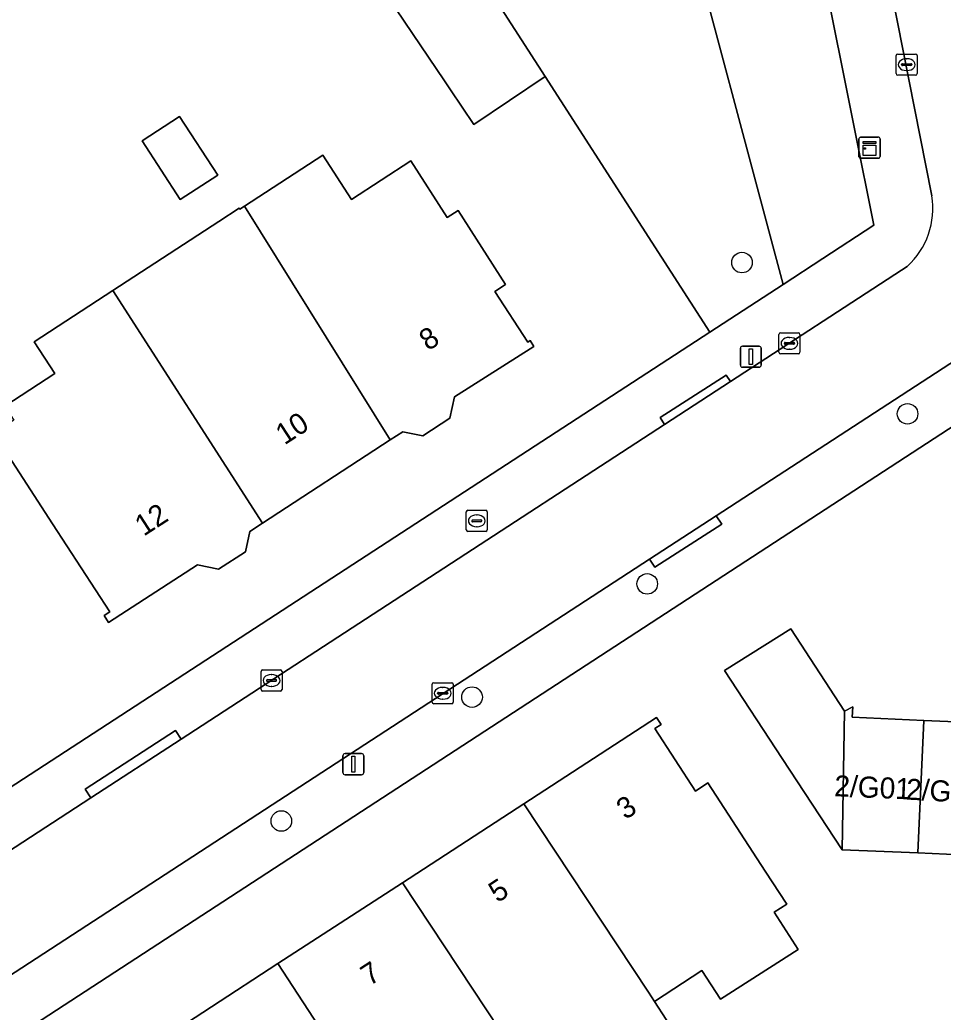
# Model space of a CAD drawing. Extents: x 161772 to 163126, y 383092 to 383917.
# Drawn here: x 162567.8 to 162611.7, y 383799.18 to 383846.33 of the extents above; entities that cross this region are included whole.
import ezdxf

# ---------------------------------------------------------------- set-up
doc = ezdxf.new("R2010")
doc.units = 0
for name, color, linetype in [('IMGEO_Boom', 7, 'Continuous'), ('IMGEO_Brandkraan', 7, 'Continuous'), ('IMGEO_Erf', 7, 'Continuous'), ('IMGEO_Groenvoorziening', 7, 'Continuous'), ('IMGEO_Kast', 7, 'Continuous'), ('IMGEO_Kolk', 7, 'Continuous'), ('IMGEO_Lichtmast', 7, 'Continuous'), ('IMGEO_Pand', 7, 'Continuous'), ('IMGEO_Pand_nummerreeks', 7, 'Continuous'), ('IMGEO_Rijbaan_lokaal_open', 7, 'Continuous'), ('IMGEO_Voetpad_open', 7, 'Continuous')]:
    doc.layers.add(name, color=color, linetype=linetype)

msp = doc.modelspace()

# ---------------------------------------------------------------- linework, layer by layer
at = {"layer": 'IMGEO_Boom'}
for centre in [(162602.13, 383834.8), (162610.003, 383827.611), (162597.626, 383819.53), (162589.298, 383814.148), (162580.231, 383808.261)]:
    msp.add_circle(centre, 0.489, dxfattribs=at)
at = {"layer": 'IMGEO_Brandkraan'}
for p, q in [((162589.023, 383822.1), (162589.023, 383822.952)), ((162589.098, 383823.026), (162589.95, 383823.026)), ((162589.511, 383822.806), (162589.536, 383822.806)), ((162590.024, 383822.952), (162590.024, 383822.1)), ((162589.282, 383822.52), (162589.282, 383822.532)), ((162589.72, 383822.483), (162589.322, 383822.483)), ((162589.325, 383822.569), (162589.723, 383822.569)), ((162589.534, 383822.246), (162589.509, 383822.246)), ((162589.766, 383822.532), (162589.766, 383822.52)), ((162589.95, 383822.026), (162589.098, 383822.026))]:
    msp.add_line(p, q, dxfattribs=at)
for points in [[(162589.023, 383822.1), (162589.023, 383822.952)], [(162589.098, 383823.026), (162589.95, 383823.026)], [(162590.024, 383822.952), (162590.024, 383822.1)], [(162589.95, 383822.026), (162589.098, 383822.026)]]:
    msp.add_lwpolyline(points, dxfattribs=at)
for centre, radius, start, end in [((162589.1, 383822.95), 0.0765, 91.552, 178.448), ((162589.1, 383822.95), 0.0765, 91.552, 178.448), ((162589.948, 383822.95), 0.0765, 1.552, 88.448), ((162589.948, 383822.95), 0.0765, 1.552, 88.448), ((162589.322, 383822.529), 0.0403, 85.8775, 175.7526), ((162589.319, 383822.519), 0.0366, 178.938, 274.7102), ((162589.723, 383822.526), 0.043, 264.8664, 352.4533), ((162589.727, 383822.531), 0.0386, 1.7309, 96.639), ((162589.1, 383822.102), 0.0765, 181.552, 268.448), ((162589.1, 383822.102), 0.0765, 181.552, 268.448), ((162589.948, 383822.102), 0.0765, 271.552, 358.448), ((162589.948, 383822.102), 0.0765, 271.552, 358.448)]:
    msp.add_arc(centre, radius, start, end, dxfattribs=at)
for centre, major_axis, ratio, start_param, end_param in [((162589.51, 383822.526), (-0.387, 0.002), 0.722429, 4.712389, 7.853982), ((162589.535, 383822.526), (-0.39, 0.002), 0.717154, 1.570796, 4.712389)]:
    msp.add_ellipse(centre, major_axis=major_axis, ratio=ratio, start_param=start_param, end_param=end_param, dxfattribs=at)
at = {"layer": 'IMGEO_Erf'}
for points in [[(162500, 383758.845), (162524.165, 383781.36), (162526.981, 383783.6), (162600.597, 383831.494), (162597.386, 383836.475), (162592.767, 383843.642), (162589.382, 383841.361), (162588.269, 383843.013), (162587.985, 383843.434), (162584.552, 383848.528), (162588.098, 383850.9), (162586.529, 383853.365), (162570.317, 383850.139), (162569.956, 383850.149), (162563.142, 383848.785), (162537.859, 383843.842), (162538.012, 383843.034), (162540.202, 383832.291), (162527.278, 383829.657), (162527.021, 383830.922), (162521.133, 383829.722), (162521.368, 383828.571), (162510.006, 383826.255)], [(162567.079, 383827.982), (162569.457, 383829.53), (162568.476, 383831.038), (162572.216, 383833.472), (162577.263, 383836.757), (162578.227, 383837.384), (162578.263, 383837.329), (162578.266, 383837.331), (162578.485, 383837.474), (162582.207, 383839.896), (162583.56, 383837.802), (162586.382, 383839.626), (162588.12, 383836.936), (162588.634, 383837.266), (162590.889, 383833.755), (162590.387, 383833.425), (162591.943, 383831.023), (162592.065, 383831.098), (162592.238, 383830.817), (162588.459, 383828.414), (162588.245, 383827.403), (162586.952, 383826.561), (162586.008, 383826.761), (162585.412, 383826.373), (162579.33, 383822.414), (162578.729, 383822.023), (162578.523, 383821.05), (162577.251, 383820.222), (162576.24, 383820.436), (162572.022, 383817.69), (162571.805, 383818.023), (162572.075, 383818.199), (162569.347, 383822.389), (162566.544, 383826.696)], [(162573.751, 383797.378), (162580.071, 383801.483), (162585.989, 383805.327), (162591.765, 383809.078), (162598.069, 383813.172), (162598.281, 383812.844), (162597.989, 383812.654), (162599.919, 383809.682), (162600.515, 383810.07), (162603.239, 383805.877), (162604.257, 383804.309), (162603.662, 383803.923), (162604.809, 383802.159), (162601.108, 383799.787), (162600.225, 383801.15), (162597.97, 383799.69), (162599.078, 383797.98)]]:
    msp.add_lwpolyline(points, dxfattribs=at)
for points in [[(162575.393, 383841.737), (162577.205, 383838.955), (162575.423, 383837.795), (162573.612, 383840.577)], [(162657.832, 383796.659), (162637.23, 383811.064), (162613.678, 383828.007), (162567.812, 383798.14), (162600.13, 383750), (162612.632, 383731.377), (162614.76, 383728.311), (162636.946, 383695.216), (162638.817, 383692.373), (162682.627, 383718.822), (162703.454, 383731.664), (162710.617, 383736.394), (162726.651, 383747.451), (162723.086, 383750)], [(162610.495, 383806.742), (162606.896, 383806.899), (162604.044, 383811.235), (162601.296, 383815.412), (162604.45, 383817.391), (162607.007, 383813.484), (162607.397, 383813.687), (162607.375, 383813.193), (162610.776, 383813.042), (162614.176, 383812.89), (162617.577, 383812.739), (162617.598, 383813.195), (162617.887, 383813.01), (162620.678, 383816.787), (162623.65, 383814.658), (162620.84, 383810.523), (162618.046, 383806.412), (162617.721, 383806.426), (162613.896, 383806.593)]]:
    msp.add_lwpolyline(points, close=True, dxfattribs=at)
at = {"layer": 'IMGEO_Groenvoorziening'}
for points in [[(162604.303, 383856.977), (162598.23, 383855.743), (162590.482, 383854.168), (162592.086, 383851.322), (162599.009, 383852.813), (162604.083, 383833.762), (162605.97, 383834.99), (162608.398, 383836.57), (162607.494, 383841.076)], [(162592.086, 383851.322), (162590.482, 383854.168), (162586.529, 383853.365), (162588.098, 383850.9), (162592.767, 383843.642), (162597.386, 383836.475), (162600.597, 383831.494), (162604.083, 383833.762), (162599.009, 383852.813)]]:
    msp.add_lwpolyline(points, close=True, dxfattribs=at)
at = {"layer": 'IMGEO_Kast'}
for p, q in [((162607.693, 383839.831), (162607.693, 383840.672)), ((162607.693, 383840.672), (162607.693, 383839.831)), ((162607.768, 383840.756), (162608.609, 383840.756)), ((162608.609, 383840.756), (162607.768, 383840.756)), ((162608.693, 383840.681), (162608.693, 383839.84)), ((162608.693, 383839.84), (162608.693, 383840.681)), ((162608.618, 383839.756), (162607.777, 383839.756)), ((162607.777, 383839.756), (162608.618, 383839.756))]:
    msp.add_line(p, q, dxfattribs=at)
for points in [[(162607.888, 383840.546), (162608.488, 383840.546), (162608.488, 383840.461), (162607.888, 383840.461), (162607.888, 383840.546)], [(162607.888, 383840.371), (162608.488, 383840.371), (162608.488, 383839.882), (162607.888, 383839.882), (162607.888, 383840.371)]]:
    msp.add_lwpolyline(points, dxfattribs=at)
msp.add_circle((162607.972, 383840.22), 0.0377, dxfattribs=at)
for centre, start, end in [((162607.771, 383840.678), 92.4484, 184.2845), ((162607.771, 383840.678), 92.4484, 184.2845), ((162608.615, 383840.678), 2.4484, 94.2845), ((162608.615, 383840.678), 2.4484, 94.2845), ((162607.771, 383839.834), 182.4484, 274.2845), ((162607.771, 383839.834), 182.4484, 274.2845), ((162608.615, 383839.834), 272.4484, 4.2845), ((162608.615, 383839.834), 272.4484, 4.2845)]:
    msp.add_arc(centre, 0.0779, start, end, dxfattribs=at)
at = {"layer": 'IMGEO_Kolk'}
for p, q in [((162609.461, 383843.779), (162609.461, 383844.631)), ((162609.536, 383844.705), (162610.388, 383844.705)), ((162609.949, 383844.485), (162609.974, 383844.485)), ((162610.462, 383844.631), (162610.462, 383843.779)), ((162609.72, 383844.199), (162609.72, 383844.211)), ((162610.158, 383844.162), (162609.76, 383844.162)), ((162609.763, 383844.248), (162610.161, 383844.248)), ((162609.972, 383843.925), (162609.947, 383843.925)), ((162610.204, 383844.211), (162610.204, 383844.199)), ((162610.388, 383843.705), (162609.536, 383843.705)), ((162603.886, 383830.534), (162603.886, 383831.386)), ((162603.961, 383831.46), (162604.813, 383831.46)), ((162604.374, 383831.24), (162604.399, 383831.24)), ((162604.887, 383831.386), (162604.887, 383830.534)), ((162604.145, 383830.954), (162604.145, 383830.966)), ((162604.583, 383830.917), (162604.185, 383830.917)), ((162604.188, 383831.003), (162604.586, 383831.003)), ((162604.397, 383830.68), (162604.372, 383830.68)), ((162604.629, 383830.966), (162604.629, 383830.954)), ((162604.813, 383830.46), (162603.961, 383830.46)), ((162579.266, 383814.512), (162579.266, 383815.364)), ((162579.341, 383815.438), (162580.193, 383815.438)), ((162579.754, 383815.218), (162579.779, 383815.218)), ((162580.267, 383815.364), (162580.267, 383814.512)), ((162579.525, 383814.932), (162579.525, 383814.944)), ((162579.963, 383814.895), (162579.565, 383814.895)), ((162579.568, 383814.981), (162579.966, 383814.981)), ((162579.777, 383814.658), (162579.752, 383814.658)), ((162580.009, 383814.944), (162580.009, 383814.932)), ((162587.402, 383813.906), (162587.402, 383814.758)), ((162587.477, 383814.832), (162588.329, 383814.832)), ((162588.403, 383814.758), (162588.403, 383813.906)), ((162580.193, 383814.438), (162579.341, 383814.438)), ((162587.661, 383814.326), (162587.661, 383814.338)), ((162588.099, 383814.289), (162587.701, 383814.289)), ((162587.704, 383814.375), (162588.102, 383814.375)), ((162587.89, 383814.612), (162587.915, 383814.612)), ((162588.145, 383814.338), (162588.145, 383814.326)), ((162588.329, 383813.832), (162587.477, 383813.832)), ((162587.913, 383814.052), (162587.888, 383814.052))]:
    msp.add_line(p, q, dxfattribs=at)
for points in [[(162609.461, 383843.779), (162609.461, 383844.631)], [(162609.536, 383844.705), (162610.388, 383844.705)], [(162610.462, 383844.631), (162610.462, 383843.779)], [(162610.388, 383843.705), (162609.536, 383843.705)], [(162603.886, 383830.534), (162603.886, 383831.386)], [(162603.961, 383831.46), (162604.813, 383831.46)], [(162604.887, 383831.386), (162604.887, 383830.534)], [(162604.813, 383830.46), (162603.961, 383830.46)], [(162579.266, 383814.512), (162579.266, 383815.364)], [(162579.341, 383815.438), (162580.193, 383815.438)], [(162580.267, 383815.364), (162580.267, 383814.512)], [(162587.402, 383813.906), (162587.402, 383814.758)], [(162587.477, 383814.832), (162588.329, 383814.832)], [(162588.403, 383814.758), (162588.403, 383813.906)], [(162580.193, 383814.438), (162579.341, 383814.438)], [(162588.329, 383813.832), (162587.477, 383813.832)]]:
    msp.add_lwpolyline(points, dxfattribs=at)
for centre, radius, start, end in [((162609.538, 383844.629), 0.0765, 91.552, 178.448), ((162609.538, 383844.629), 0.0765, 91.552, 178.448), ((162610.386, 383844.629), 0.0765, 1.552, 88.448), ((162610.386, 383844.629), 0.0765, 1.552, 88.448), ((162609.76, 383844.208), 0.0403, 85.8775, 175.7526), ((162609.757, 383844.198), 0.0366, 178.938, 274.7102), ((162610.161, 383844.205), 0.043, 264.8664, 352.4533), ((162610.165, 383844.21), 0.0386, 1.7309, 96.639), ((162609.538, 383843.781), 0.0765, 181.552, 268.448), ((162609.538, 383843.781), 0.0765, 181.552, 268.448), ((162610.386, 383843.781), 0.0765, 271.552, 358.448), ((162610.386, 383843.781), 0.0765, 271.552, 358.448), ((162603.963, 383831.384), 0.0765, 91.552, 178.448), ((162603.963, 383831.384), 0.0765, 91.552, 178.448), ((162604.811, 383831.384), 0.0765, 1.552, 88.448), ((162604.811, 383831.384), 0.0765, 1.552, 88.448), ((162604.185, 383830.963), 0.0403, 85.8775, 175.7526), ((162604.182, 383830.953), 0.0366, 178.938, 274.7102), ((162604.586, 383830.96), 0.043, 264.8664, 352.4533), ((162604.59, 383830.965), 0.0386, 1.7309, 96.639), ((162603.963, 383830.536), 0.0765, 181.552, 268.448), ((162603.963, 383830.536), 0.0765, 181.552, 268.448), ((162604.811, 383830.536), 0.0765, 271.552, 358.448), ((162604.811, 383830.536), 0.0765, 271.552, 358.448), ((162579.343, 383815.362), 0.0765, 91.552, 178.448), ((162579.343, 383815.362), 0.0765, 91.552, 178.448), ((162580.191, 383815.362), 0.0765, 1.552, 88.448), ((162580.191, 383815.362), 0.0765, 1.552, 88.448), ((162579.565, 383814.941), 0.0403, 85.8775, 175.7526), ((162579.562, 383814.931), 0.0366, 178.938, 274.7102), ((162579.966, 383814.938), 0.043, 264.8664, 352.4533), ((162579.97, 383814.943), 0.0386, 1.7309, 96.639), ((162587.479, 383814.756), 0.0765, 91.552, 178.448), ((162587.479, 383814.756), 0.0765, 91.552, 178.448), ((162588.327, 383814.756), 0.0765, 1.552, 88.448), ((162588.327, 383814.756), 0.0765, 1.552, 88.448), ((162579.343, 383814.514), 0.0765, 181.552, 268.448), ((162579.343, 383814.514), 0.0765, 181.552, 268.448), ((162580.191, 383814.514), 0.0765, 271.552, 358.448), ((162580.191, 383814.514), 0.0765, 271.552, 358.448), ((162587.701, 383814.335), 0.0403, 85.8775, 175.7526), ((162587.698, 383814.325), 0.0366, 178.938, 274.7102), ((162588.102, 383814.332), 0.043, 264.8664, 352.4533), ((162588.106, 383814.337), 0.0386, 1.7309, 96.639), ((162587.479, 383813.908), 0.0765, 181.552, 268.448), ((162587.479, 383813.908), 0.0765, 181.552, 268.448), ((162588.327, 383813.908), 0.0765, 271.552, 358.448), ((162588.327, 383813.908), 0.0765, 271.552, 358.448)]:
    msp.add_arc(centre, radius, start, end, dxfattribs=at)
for centre, major_axis, ratio, start_param, end_param in [((162609.948, 383844.205), (-0.387, 0.002), 0.722429, 4.712389, 7.853982), ((162609.973, 383844.205), (-0.39, 0.002), 0.717154, 1.570796, 4.712389), ((162604.373, 383830.96), (-0.387, 0.002), 0.722429, 4.712389, 7.853982), ((162604.398, 383830.96), (-0.39, 0.002), 0.717154, 1.570796, 4.712389), ((162579.753, 383814.938), (-0.387, 0.002), 0.722429, 4.712389, 7.853982), ((162579.778, 383814.938), (-0.39, 0.002), 0.717154, 1.570796, 4.712389), ((162587.889, 383814.332), (-0.387, 0.002), 0.722429, 4.712389, 7.853982), ((162587.914, 383814.332), (-0.39, 0.002), 0.717154, 1.570796, 4.712389)]:
    msp.add_ellipse(centre, major_axis=major_axis, ratio=ratio, start_param=start_param, end_param=end_param, dxfattribs=at)
at = {"layer": 'IMGEO_Lichtmast'}
for p, q in [((162602.053, 383829.924), (162602.053, 383830.724)), ((162602.053, 383830.724), (162602.053, 383829.924)), ((162602.153, 383830.824), (162602.943, 383830.824)), ((162602.943, 383830.824), (162602.153, 383830.824)), ((162603.043, 383830.724), (162603.043, 383829.924)), ((162603.043, 383829.924), (162603.043, 383830.724)), ((162602.943, 383829.824), (162602.153, 383829.824)), ((162602.153, 383829.824), (162602.943, 383829.824)), ((162583.16, 383810.562), (162583.16, 383811.362)), ((162583.16, 383811.362), (162583.16, 383810.562)), ((162583.26, 383811.462), (162584.05, 383811.462)), ((162584.05, 383811.462), (162583.26, 383811.462)), ((162584.15, 383811.362), (162584.15, 383810.562)), ((162584.15, 383810.562), (162584.15, 383811.362)), ((162584.05, 383810.462), (162583.26, 383810.462)), ((162583.26, 383810.462), (162584.05, 383810.462))]:
    msp.add_line(p, q, dxfattribs=at)
for points in [[(162602.473, 383830.699), (162602.623, 383830.699), (162602.623, 383829.949), (162602.473, 383829.949), (162602.473, 383830.699)], [(162583.58, 383811.337), (162583.73, 383811.337), (162583.73, 383810.587), (162583.58, 383810.587), (162583.58, 383811.337)]]:
    msp.add_lwpolyline(points, dxfattribs=at)
for centre, start, end in [((162602.153, 383830.724), 90, 180), ((162602.153, 383830.724), 90, 180), ((162602.943, 383830.724), 0, 90), ((162602.943, 383830.724), 360, 90), ((162602.153, 383829.924), 180, 270), ((162602.153, 383829.924), 180, 270), ((162602.943, 383829.924), 270, 0), ((162602.943, 383829.924), 270, 0), ((162583.26, 383811.362), 90, 180), ((162583.26, 383811.362), 90, 180), ((162584.05, 383811.362), 0, 90), ((162584.05, 383811.362), 360, 90), ((162583.26, 383810.562), 180, 270), ((162583.26, 383810.562), 180, 270), ((162584.05, 383810.562), 270, 0), ((162584.05, 383810.562), 270, 0)]:
    msp.add_arc(centre, 0.1, start, end, dxfattribs=at)
at = {"layer": 'IMGEO_Pand'}
for points in [[(162588.098, 383850.9), (162584.552, 383848.528), (162587.985, 383843.434), (162588.269, 383843.013), (162589.382, 383841.361), (162592.767, 383843.642)], [(162577.205, 383838.955), (162575.393, 383841.737), (162573.612, 383840.577), (162575.423, 383837.795)], [(162585.412, 383826.373), (162586.008, 383826.761), (162586.952, 383826.561), (162588.245, 383827.403), (162588.459, 383828.414), (162592.238, 383830.817), (162592.065, 383831.098), (162591.943, 383831.023), (162590.387, 383833.425), (162590.889, 383833.755), (162588.634, 383837.266), (162588.12, 383836.936), (162586.382, 383839.626), (162583.56, 383837.802), (162582.207, 383839.896), (162578.485, 383837.474)], [(162578.485, 383837.474), (162578.266, 383837.331), (162578.263, 383837.329), (162578.227, 383837.384), (162577.263, 383836.757), (162572.216, 383833.472), (162579.33, 383822.414), (162585.412, 383826.373)], [(162579.33, 383822.414), (162572.216, 383833.472), (162568.476, 383831.038), (162569.457, 383829.53), (162567.079, 383827.982), (162567.513, 383827.315), (162566.544, 383826.696), (162569.347, 383822.389), (162572.075, 383818.199), (162571.805, 383818.023), (162572.022, 383817.69), (162576.24, 383820.436), (162577.251, 383820.222), (162578.523, 383821.05), (162578.729, 383822.023)], [(162607.007, 383813.484), (162604.45, 383817.391), (162601.296, 383815.412), (162604.044, 383811.235), (162606.896, 383806.899)], [(162610.776, 383813.042), (162607.375, 383813.193), (162607.397, 383813.687), (162607.007, 383813.484), (162606.896, 383806.899), (162610.495, 383806.742)], [(162600.515, 383810.07), (162599.919, 383809.682), (162597.989, 383812.654), (162598.281, 383812.844), (162598.069, 383813.172), (162591.765, 383809.078), (162597.687, 383800.127), (162597.97, 383799.69), (162600.225, 383801.15), (162601.108, 383799.787), (162604.809, 383802.159), (162603.662, 383803.923), (162604.257, 383804.309), (162603.239, 383805.877)], [(162614.176, 383812.89), (162610.776, 383813.042), (162610.495, 383806.742), (162613.896, 383806.593)], [(162591.765, 383809.078), (162585.989, 383805.327), (162593.302, 383794.279), (162598.966, 383797.908), (162599.078, 383797.98), (162597.97, 383799.69), (162597.687, 383800.127)], [(162580.071, 383801.483), (162587.287, 383790.424), (162593.302, 383794.279), (162585.989, 383805.327)], [(162580.071, 383801.483), (162573.751, 383797.378), (162574.001, 383796.993), (162574.312, 383797.194), (162576.244, 383794.22), (162575.566, 383793.78), (162579.168, 383788.233), (162579.764, 383788.62), (162581.148, 383786.49), (162585.358, 383789.188), (162587.287, 383790.424)]]:
    msp.add_lwpolyline(points, close=True, dxfattribs=at)
at = {"layer": 'IMGEO_Rijbaan_lokaal_open'}
for points in [[(162617.513, 383836.94), (162617.224, 383838.405), (162617.075, 383839.295), (162616.668, 383841.212), (162616.408, 383842.427), (162615.752, 383846.157), (162613.729, 383856.218), (162613.481, 383857.326), (162613.367, 383857.959), (162613.323, 383858.212), (162613.291, 383858.388), (162607.333, 383857.297), (162611.151, 383837.971)], [(162609.981, 383834.617), (162609.711, 383834.441), (162601.586, 383829.152), (162598.444, 383827.106), (162575.475, 383812.152), (162571.181, 383809.357), (162548.117, 383794.341), (162542.986, 383791.001), (162530.647, 383782.968), (162528.319, 383781.319), (162525.197, 383778.738), (162500, 383755.267), (162496.21, 383751.744), (162489.708, 383743.589), (162481.896, 383729.841), (162480.272, 383727.03), (162464.126, 383699.08), (162460.904, 383693.54), (162457.996, 383688.451), (162457.133, 383686.988), (162445.213, 383666.791), (162448.218, 383665.055), (162449.187, 383666.751)], [(162566.891, 383800.631), (162597.736, 383820.705), (162600.907, 383822.768), (162612.326, 383830.2), (162613.136, 383830.727), (162613.575, 383831.038), (162619.304, 383834.256)]]:
    msp.add_lwpolyline(points, dxfattribs=at)
msp.add_arc((162607.511, 383837.36), 3.691, 312.0065, 9.5321, dxfattribs=at)
at = {"layer": 'IMGEO_Voetpad_open'}
for points in [[(162611.151, 383837.971), (162607.333, 383857.297), (162604.303, 383856.977), (162607.494, 383841.076), (162608.398, 383836.57), (162605.97, 383834.99), (162604.083, 383833.762), (162600.597, 383831.494), (162526.981, 383783.6), (162524.165, 383781.36), (162500, 383758.845), (162496.241, 383755.343), (162491.894, 383752.458)], [(162571.181, 383809.357), (162570.912, 383809.768), (162575.203, 383812.567), (162575.475, 383812.152), (162598.444, 383827.106), (162598.245, 383827.443), (162601.38, 383829.444), (162601.586, 383829.152), (162609.711, 383834.441), (162609.981, 383834.617)], [(162613.136, 383830.727), (162612.326, 383830.2), (162600.907, 383822.768), (162601.166, 383822.371), (162597.99, 383820.317), (162597.736, 383820.705), (162566.891, 383800.631)], [(162566.438, 383796.515), (162567.812, 383798.14), (162613.678, 383828.007)], [(162496.21, 383751.744), (162500, 383755.267), (162525.197, 383778.738), (162524.885, 383779.128), (162527.999, 383781.702), (162528.319, 383781.319), (162530.647, 383782.968), (162542.986, 383791.001), (162542.709, 383791.43), (162547.857, 383794.743), (162548.117, 383794.341), (162571.181, 383809.357)]]:
    msp.add_lwpolyline(points, dxfattribs=at)
for points in [[(162601.586, 383829.152), (162601.38, 383829.444), (162598.245, 383827.443), (162598.444, 383827.106)], [(162597.736, 383820.705), (162597.99, 383820.317), (162601.166, 383822.371), (162600.907, 383822.768)], [(162575.475, 383812.152), (162575.203, 383812.567), (162570.912, 383809.768), (162571.181, 383809.357)]]:
    msp.add_lwpolyline(points, close=True, dxfattribs=at)
msp.add_arc((162607.511, 383837.36), 3.691, 312.0065, 9.5321, dxfattribs=at)

# ---------------------------------------------------------------- texts
at = {"layer": 'IMGEO_Pand_nummerreeks'}
for s, rotation, p in [('8', 33.3981, (162587.21, 383830.576)), ('10', 33.0597, (162580.382, 383826.105)), ('12', 32.8803, (162573.688, 383821.768)), ('2/G01', 357.5535, (162606.505, 383809.44)), ('2/G02', 356.9691, (162609.909, 383809.281)), ('3', 33.0024, (162596.585, 383808.298)), ('5', 33.0024, (162590.505, 383804.349)), ('7', 33.0028, (162584.426, 383800.401))]:
    msp.add_text(s, height=1, rotation=rotation, dxfattribs=at).set_placement(p)

doc.saveas('drawing.dxf')
